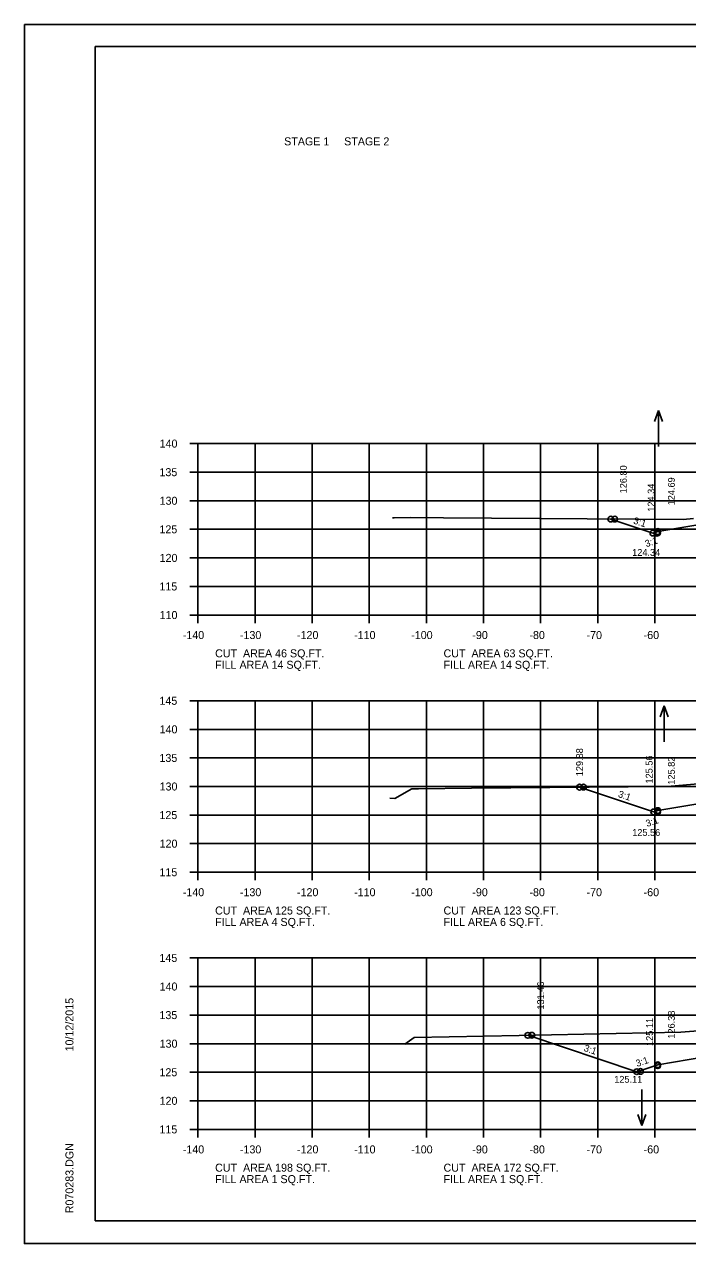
# Model space of a CAD drawing. Extents: x 1175611 to 1176402, y -433344 to -416213.
# Drawn here: x 1175610.6 to 1175726.7, y -419263.2 to -419049.9 of the extents above; entities that cross this region are included whole.
import ezdxf

# ---------------------------------------------------------------- set-up
doc = ezdxf.new("R2010")
doc.units = 0
for name, color, linetype in [('Default', 7, 'Continuous'), ('R_Axis', 7, 'Continuous'), ('R_Axis Annot', 7, 'Continuous'), ('R_Border', 7, 'Continuous'), ('R_Exist Surface', 7, 'Continuous'), ('R_Fin Surface', 7, 'Continuous'), ('R_Grid', 7, 'Continuous'), ('R_No Plot', 7, 'Continuous'), ('R_Water Annot', 7, 'Continuous'), ('R_Xsect Elev', 7, 'Continuous'), ('R_Xsect Slope', 7, 'Continuous')]:
    doc.layers.add(name, color=color, linetype=linetype)

msp = doc.modelspace()

# ---------------------------------------------------------------- linework, layer by layer
at = {"layer": 'R_Axis'}
for p, q in [((1175639.57, -419123.24), (1175640.97, -419123.24)), ((1175640.97, -419153.24), (1175640.97, -419123.24)), ((1175639.57, -419128.24), (1175640.97, -419128.24)), ((1175639.57, -419133.24), (1175640.97, -419133.24)), ((1175639.57, -419138.24), (1175640.97, -419138.24)), ((1175639.57, -419143.24), (1175640.97, -419143.24)), ((1175639.57, -419148.24), (1175640.97, -419148.24)), ((1175639.57, -419153.24), (1175640.97, -419153.24)), ((1175640.97, -419153.24), (1175920.97, -419153.24)), ((1175640.97, -419154.64), (1175640.97, -419153.24)), ((1175650.97, -419154.64), (1175650.97, -419153.24)), ((1175660.97, -419154.64), (1175660.97, -419153.24)), ((1175670.97, -419154.64), (1175670.97, -419153.24)), ((1175680.97, -419154.64), (1175680.97, -419153.24)), ((1175690.97, -419154.64), (1175690.97, -419153.24)), ((1175700.97, -419154.64), (1175700.97, -419153.24)), ((1175710.97, -419154.64), (1175710.97, -419153.24)), ((1175720.97, -419154.64), (1175720.97, -419153.24)), ((1175639.57, -419168.24), (1175640.97, -419168.24)), ((1175640.97, -419198.24), (1175640.97, -419168.24)), ((1175639.57, -419173.24), (1175640.97, -419173.24)), ((1175639.57, -419178.24), (1175640.97, -419178.24)), ((1175639.57, -419183.24), (1175640.97, -419183.24)), ((1175639.57, -419188.24), (1175640.97, -419188.24)), ((1175639.57, -419193.24), (1175640.97, -419193.24)), ((1175639.57, -419198.24), (1175640.97, -419198.24)), ((1175640.97, -419198.24), (1175920.97, -419198.24)), ((1175640.97, -419199.64), (1175640.97, -419198.24)), ((1175650.97, -419199.64), (1175650.97, -419198.24)), ((1175660.97, -419199.64), (1175660.97, -419198.24)), ((1175670.97, -419199.64), (1175670.97, -419198.24)), ((1175680.97, -419199.64), (1175680.97, -419198.24)), ((1175690.97, -419199.64), (1175690.97, -419198.24)), ((1175700.97, -419199.64), (1175700.97, -419198.24)), ((1175710.97, -419199.64), (1175710.97, -419198.24)), ((1175720.97, -419199.64), (1175720.97, -419198.24)), ((1175639.57, -419213.24), (1175640.97, -419213.24)), ((1175640.97, -419243.24), (1175640.97, -419213.24)), ((1175639.57, -419218.24), (1175640.97, -419218.24)), ((1175639.57, -419223.24), (1175640.97, -419223.24)), ((1175639.57, -419228.24), (1175640.97, -419228.24)), ((1175639.57, -419233.24), (1175640.97, -419233.24)), ((1175639.57, -419238.24), (1175640.97, -419238.24)), ((1175639.57, -419243.24), (1175640.97, -419243.24)), ((1175640.97, -419243.24), (1175920.97, -419243.24)), ((1175640.97, -419244.64), (1175640.97, -419243.24)), ((1175650.97, -419244.64), (1175650.97, -419243.24)), ((1175660.97, -419244.64), (1175660.97, -419243.24)), ((1175670.97, -419244.64), (1175670.97, -419243.24)), ((1175680.97, -419244.64), (1175680.97, -419243.24)), ((1175690.97, -419244.64), (1175690.97, -419243.24)), ((1175700.97, -419244.64), (1175700.97, -419243.24)), ((1175710.97, -419244.64), (1175710.97, -419243.24)), ((1175720.97, -419244.64), (1175720.97, -419243.24))]:
    msp.add_line(p, q, dxfattribs=at)
at = {"layer": 'R_Border'}
for p, q in [((1175622.97, -419053.78), (1175939.15, -419053.78)), ((1175622.97, -419259.24), (1175622.97, -419053.78)), ((1175622.97, -419259.24), (1175622.97, -419259.24)), ((1175939.15, -419259.24), (1175622.97, -419259.24))]:
    msp.add_line(p, q, dxfattribs=at)
at = {"layer": 'R_Exist Surface'}
for points in [[(1175675.01, -419136.21), (1175675.33, -419136.21), (1175678.18, -419136.2), (1175683.98, -419136.22), (1175725.92, -419136.55), (1175727.73, -419136.34)], [(1175674.56, -419185.26), (1175675.43, -419185.32), (1175678.41, -419183.66), (1175679.6, -419183.66), (1175688.89, -419183.54), (1175723.2, -419183.22), (1175737.22, -419181.99)], [(1175677.17, -419228.33), (1175677.19, -419228.32), (1175678.81, -419227.17), (1175697.23, -419226.81), (1175725.55, -419226.23), (1175733.19, -419225.64)]]:
    msp.add_lwpolyline(points, dxfattribs=at)
at = {"layer": 'R_Fin Surface'}
for points in [[(1175713.26, -419136.45), (1175720.63, -419138.9), (1175721.47, -419138.62), (1175735.2, -419136.33), (1175743.47, -419134.95), (1175749.47, -419134.71), (1175751.47, -419134.67), (1175780.97, -419134.08), (1175810.47, -419134.67), (1175812.47, -419134.71), (1175818.47, -419134.95), (1175826.75, -419136.33), (1175840.47, -419138.62), (1175841.32, -419138.9), (1175850.98, -419135.68)], [(1175707.8, -419183.36), (1175720.76, -419187.68), (1175721.47, -419187.45), (1175735.2, -419185.16), (1175743.47, -419183.78), (1175749.47, -419183.54), (1175751.47, -419183.5), (1175780.97, -419182.91), (1175810.47, -419183.5), (1175812.47, -419183.54), (1175818.47, -419183.78), (1175826.75, -419185.16), (1175840.47, -419187.45), (1175841.18, -419187.68), (1175855.85, -419182.79)], [(1175698.74, -419226.78), (1175717.82, -419233.14), (1175721.47, -419231.92), (1175735.2, -419229.63), (1175743.47, -419228.25), (1175749.47, -419228.01), (1175751.47, -419227.97), (1175780.97, -419227.38), (1175810.47, -419227.97), (1175812.47, -419228.01), (1175818.47, -419228.25), (1175826.75, -419229.63), (1175840.47, -419231.92), (1175844.2, -419233.16), (1175862, -419227.23)]]:
    msp.add_lwpolyline(points, dxfattribs=at)
at = {"layer": 'R_Grid'}
for p, q in [((1175640.97, -419123.24), (1175920.97, -419123.24)), ((1175640.97, -419153.24), (1175640.97, -419123.24)), ((1175650.97, -419153.24), (1175650.97, -419123.24)), ((1175660.97, -419153.24), (1175660.97, -419123.24)), ((1175670.97, -419153.24), (1175670.97, -419123.24)), ((1175680.97, -419153.24), (1175680.97, -419123.24)), ((1175690.97, -419153.24), (1175690.97, -419123.24)), ((1175700.97, -419153.24), (1175700.97, -419123.24)), ((1175710.97, -419153.24), (1175710.97, -419123.24)), ((1175720.97, -419153.24), (1175720.97, -419123.24)), ((1175640.97, -419128.24), (1175920.97, -419128.24)), ((1175640.97, -419133.24), (1175920.97, -419133.24)), ((1175640.97, -419138.24), (1175920.97, -419138.24)), ((1175640.97, -419143.24), (1175920.97, -419143.24)), ((1175640.97, -419148.24), (1175920.97, -419148.24)), ((1175640.97, -419153.24), (1175920.97, -419153.24)), ((1175640.97, -419168.24), (1175920.97, -419168.24)), ((1175640.97, -419198.24), (1175640.97, -419168.24)), ((1175650.97, -419198.24), (1175650.97, -419168.24)), ((1175660.97, -419198.24), (1175660.97, -419168.24)), ((1175670.97, -419198.24), (1175670.97, -419168.24)), ((1175680.97, -419198.24), (1175680.97, -419168.24)), ((1175690.97, -419198.24), (1175690.97, -419168.24)), ((1175700.97, -419198.24), (1175700.97, -419168.24)), ((1175710.97, -419198.24), (1175710.97, -419168.24)), ((1175720.97, -419198.24), (1175720.97, -419168.24)), ((1175640.97, -419173.24), (1175920.97, -419173.24)), ((1175640.97, -419178.24), (1175920.97, -419178.24)), ((1175640.97, -419183.24), (1175920.97, -419183.24)), ((1175640.97, -419188.24), (1175920.97, -419188.24)), ((1175640.97, -419193.24), (1175920.97, -419193.24)), ((1175640.97, -419198.24), (1175920.97, -419198.24)), ((1175640.97, -419213.24), (1175920.97, -419213.24)), ((1175640.97, -419243.24), (1175640.97, -419213.24)), ((1175650.97, -419243.24), (1175650.97, -419213.24)), ((1175660.97, -419243.24), (1175660.97, -419213.24)), ((1175670.97, -419243.24), (1175670.97, -419213.24)), ((1175680.97, -419243.24), (1175680.97, -419213.24)), ((1175690.97, -419243.24), (1175690.97, -419213.24)), ((1175700.97, -419243.24), (1175700.97, -419213.24)), ((1175710.97, -419243.24), (1175710.97, -419213.24)), ((1175720.97, -419243.24), (1175720.97, -419213.24)), ((1175640.97, -419218.24), (1175920.97, -419218.24)), ((1175640.97, -419223.24), (1175920.97, -419223.24)), ((1175640.97, -419228.24), (1175920.97, -419228.24)), ((1175640.97, -419233.24), (1175920.97, -419233.24)), ((1175640.97, -419238.24), (1175920.97, -419238.24)), ((1175640.97, -419243.24), (1175920.97, -419243.24))]:
    msp.add_line(p, q, dxfattribs=at)
at = {"layer": 'R_No Plot'}
for p, q in [((1175610.57, -419049.89), (1175943.91, -419049.89)), ((1175610.57, -419263.22), (1175943.91, -419263.22))]:
    msp.add_line(p, q, dxfattribs=at)
msp.add_lwpolyline([(1175610.57, -419049.89), (1175943.91, -419049.89), (1175943.91, -419263.23), (1175610.57, -419263.23)], close=True, dxfattribs=at)
for centre in [(1175713.26, -419136.45), (1175713.26, -419136.45), (1175713.94, -419136.45), (1175720.63, -419138.9), (1175721.32, -419138.91), (1175721.47, -419138.62), (1175721.47, -419138.86), (1175707.8, -419183.36), (1175707.8, -419183.36), (1175708.49, -419183.35), (1175721.47, -419187.45), (1175720.76, -419187.68), (1175721.47, -419187.68), (1175698.74, -419226.78), (1175698.74, -419226.78), (1175699.44, -419226.76), (1175721.47, -419231.92), (1175721.47, -419232.09), (1175717.82, -419233.14), (1175718.45, -419233.1)]:
    msp.add_circle(centre, 0.5, dxfattribs=at)
at = {"layer": 'R_Water Annot'}
for p, q in [((1175721.59, -419117.46), (1175720.89, -419119.39)), ((1175721.59, -419123.75), (1175721.59, -419117.46)), ((1175721.59, -419117.46), (1175722.29, -419119.39)), ((1175722.63, -419169.15), (1175721.93, -419171.07)), ((1175722.63, -419175.44), (1175722.63, -419169.15)), ((1175722.63, -419169.15), (1175723.33, -419171.07)), ((1175718.71, -419236.27), (1175718.71, -419242.56)), ((1175718.71, -419242.56), (1175718.01, -419240.63)), ((1175718.71, -419242.56), (1175719.41, -419240.63))]:
    msp.add_line(p, q, dxfattribs=at)

# ---------------------------------------------------------------- texts
at = {"layer": 'Default'}
for s, p in [('STAGE 1     STAGE 2', (1175656.06, -419071.06)), ('CUT  AREA 46 SQ.FT.', (1175643.97, -419160.64)), ('CUT  AREA 63 SQ.FT.', (1175683.97, -419160.64)), ('FILL AREA 14 SQ.FT.', (1175643.97, -419162.64)), ('FILL AREA 14 SQ.FT.', (1175683.97, -419162.64)), ('CUT  AREA 125 SQ.FT.', (1175643.97, -419205.64)), ('FILL AREA 4 SQ.FT.', (1175643.97, -419207.64)), ('CUT  AREA 123 SQ.FT.', (1175683.97, -419205.64)), ('FILL AREA 6 SQ.FT.', (1175683.97, -419207.64)), ('CUT  AREA 198 SQ.FT.', (1175643.97, -419250.64)), ('CUT  AREA 172 SQ.FT.', (1175683.97, -419250.64)), ('FILL AREA 1 SQ.FT.', (1175643.97, -419252.64)), ('FILL AREA 1 SQ.FT.', (1175683.97, -419252.64))]:
    msp.add_text(s, height=1.4, dxfattribs=at).set_placement(p)
at = {"layer": 'R_Axis Annot'}
for s, p in [('140', (1175634.25, -419123.94)), ('135', (1175634.22, -419128.94)), ('130', (1175634.25, -419133.94)), ('125', (1175634.22, -419138.94)), ('120', (1175634.25, -419143.94)), ('115', (1175634.22, -419148.94)), ('110', (1175634.25, -419153.94)), ('-140', (1175638.31, -419157.44)), ('-130', (1175648.31, -419157.44)), ('-120', (1175658.31, -419157.44)), ('-110', (1175668.31, -419157.44)), ('-100', (1175678.31, -419157.44)), ('-90', (1175689.01, -419157.44)), ('-80', (1175699.01, -419157.44)), ('-70', (1175709.01, -419157.44)), ('-60', (1175719.01, -419157.44)), ('145', (1175634.22, -419168.94)), ('140', (1175634.25, -419173.94)), ('135', (1175634.22, -419178.94)), ('130', (1175634.25, -419183.94)), ('125', (1175634.22, -419188.94)), ('120', (1175634.25, -419193.94)), ('115', (1175634.22, -419198.94)), ('-140', (1175638.31, -419202.44)), ('-130', (1175648.31, -419202.44)), ('-120', (1175658.31, -419202.44)), ('-110', (1175668.31, -419202.44)), ('-100', (1175678.31, -419202.44)), ('-90', (1175689.01, -419202.44)), ('-80', (1175699.01, -419202.44)), ('-70', (1175709.01, -419202.44)), ('-60', (1175719.01, -419202.44)), ('145', (1175634.22, -419213.94)), ('140', (1175634.25, -419218.94)), ('135', (1175634.22, -419223.94)), ('130', (1175634.25, -419228.94)), ('125', (1175634.22, -419233.94)), ('120', (1175634.25, -419238.94)), ('115', (1175634.22, -419243.94)), ('-140', (1175638.31, -419247.44)), ('-130', (1175648.31, -419247.44)), ('-120', (1175658.31, -419247.44)), ('-110', (1175668.31, -419247.44)), ('-100', (1175678.31, -419247.44)), ('-90', (1175689.01, -419247.44)), ('-80', (1175699.01, -419247.44)), ('-70', (1175709.01, -419247.44)), ('-60', (1175719.01, -419247.44))]:
    msp.add_text(s, height=1.4, dxfattribs=at).set_placement(p)
at = {"layer": 'R_Border'}
for s, p in [('10/12/2015', (1175619.16, -419229.6)), ('R070283.DGN', (1175619.16, -419257.92))]:
    msp.add_text(s, height=1.4, rotation=90, dxfattribs=at).set_placement(p)
at = {"layer": 'R_Xsect Elev'}
for s, p in [('126.80', (1175716.06, -419131.95)), ('124.69', (1175724.47, -419134.05)), ('124.34', (1175720.93, -419135.16)), ('129.88', (1175708.39, -419181.45)), ('125.56', (1175720.58, -419182.72)), ('125.82', (1175724.47, -419182.92)), ('131.46', (1175701.57, -419222.28)), ('126.38', (1175724.47, -419227.36)), ('125.11', (1175720.65, -419228.64))]:
    msp.add_text(s, height=1.2, rotation=90, dxfattribs=at).set_placement(p)
for s, p in [('124.34', (1175717, -419142.89)), ('125.56', (1175717.01, -419191.89)), ('125.11', (1175713.86, -419235.08))]:
    msp.add_text(s, height=1.2, dxfattribs=at).set_placement(p)
at = {"layer": 'R_Xsect Slope'}
for rotation, p in [(341.5651, (1175717.11, -419137.2)), (18.4349, (1175719.48, -419141.38)), (341.5651, (1175714.44, -419185.05)), (18.4349, (1175719.61, -419190.33)), (341.5651, (1175708.44, -419229.48)), (18.4349, (1175717.86, -419232.31))]:
    msp.add_text('3:1', height=1.2, rotation=rotation, dxfattribs=at).set_placement(p)

doc.saveas('drawing.dxf')
